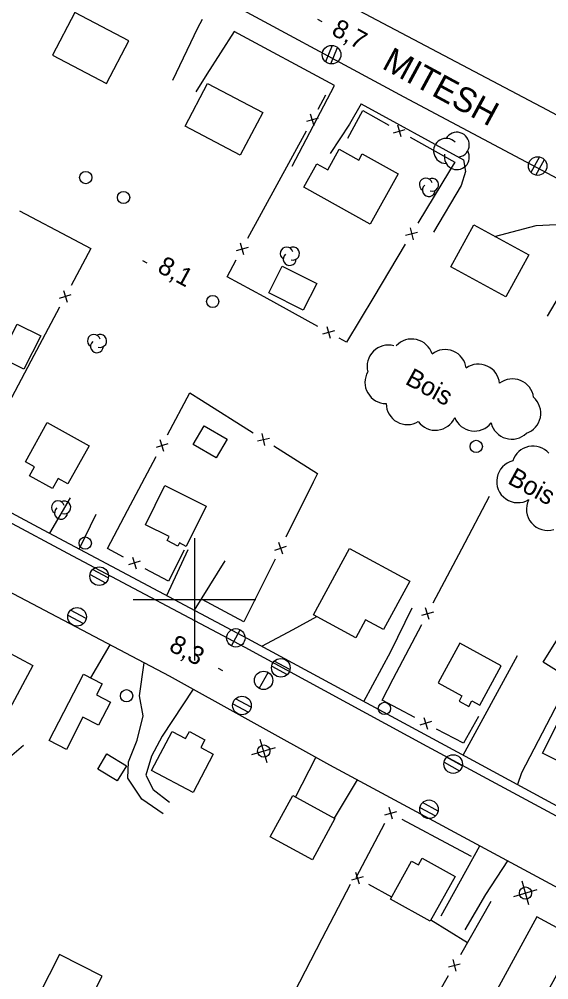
# Model space of a CAD drawing. Extents: x 219136 to 222520, y 5421589 to 5424530.
# Drawn here: x 220971.4 to 221057.8, y 5423137.9 to 5423294.7 of the extents above; entities that cross this region are included whole.
import ezdxf

# ---------------------------------------------------------------- set-up
doc = ezdxf.new("R2010")
doc.units = 0
for name, color, linetype in [('Level 19', 7, 'Continuous'), ('Level 21', 7, 'Continuous'), ('Level 22', 7, 'Continuous'), ('Level 3', 7, 'Continuous'), ('Level 31', 7, 'Continuous'), ('Level 36', 7, 'Continuous'), ('Level 37', 7, 'Continuous'), ('Level 44', 7, 'Continuous'), ('Level 61', 7, 'Continuous')]:
    doc.layers.add(name, color=color, linetype=linetype)

msp = doc.modelspace()

# ---------------------------------------------------------------- linework, layer by layer
at = {"layer": 'Level 19'}
for points in [[(220996.47, 5423284.76), (221000.54, 5423293.33), (221001.32, 5423294.73)], [(221006.51, 5423292.71), (221002.01, 5423285.74), (221000.25, 5423282.85)], [(221015.95, 5423270.75), (221022.88, 5423283.89)], [(221027.2, 5423280.88), (221025.28, 5423277.6), (221022.17, 5423272.78)], [(221043.93, 5423271.76), (221044.22, 5423269.88), (221043.53, 5423267.56), (221039, 5423259.96)], [(221048.99, 5423259.27), (221055.79, 5423261.03), (221061.28, 5423261.31), (221065.21, 5423261.51), (221065.83, 5423259.91), (221063.79, 5423256.73), (221057.54, 5423246.25)], [(220976.39, 5423210.8), (220976.39, 5423210.8), (220979.78, 5423216.59)], [(220983.9, 5423213.88), (220981.17, 5423208.25)], [(220995.49, 5423200.62), (220999, 5423208.14)], [(221004.97, 5423206.27), (220999.94, 5423198.25)], [(221027.66, 5423183.34), (221027.66, 5423183.35), (221032.03, 5423191.51), (221035.55, 5423198.64)], [(221010.98, 5423192.36), (221016.1, 5423195.07), (221019.98, 5423197.2)], [(220986.18, 5423192.59), (220986.18, 5423192.59), (220983.06, 5423187.17)], [(221043.86, 5423174.59), (221052.71, 5423190.84)], [(220994.91, 5423165), (220991.42, 5423167.38), (220989.13, 5423170.83), (220989.23, 5423173.47), (220990.65, 5423177.02), (220991.62, 5423181), (220991.05, 5423184.25), (220991.82, 5423189.62)], [(221060.83, 5423186.01), (221053.4, 5423171.7), (221052.73, 5423169.78)], [(220999.77, 5423185.32), (220994.72, 5423177.65), (220992.97, 5423174.4), (220992.07, 5423171.31), (220993.25, 5423168.94), (220995.94, 5423166.91)], [(220906.48, 5423137.93), (220908.82, 5423143.74), (220911.39, 5423148.7), (220914.44, 5423153.98), (220917.45, 5423159.34), (220920.78, 5423165.79), (220922.96, 5423170.59), (220924.43, 5423173.48), (220926.54, 5423175.22), (220927.66, 5423175.84), (220929.15, 5423175.87), (220932.82, 5423173.95), (220938.99, 5423170.36), (220943.29, 5423168.17), (220947.27, 5423167.06), (220951, 5423167.34), (220956.18, 5423168.55), (220961.09, 5423170.37), (220966.19, 5423172.16), (220969.06, 5423173.57), (220972.13, 5423176.18)], [(221016.49, 5423167.72), (221019.83, 5423174.18)], [(221026.54, 5423170.52), (221022.81, 5423164.29)], [(221040.25, 5423148.34), (221046.56, 5423159.74)], [(221051.08, 5423157.3), (221047.48, 5423151.81), (221044.1, 5423146.05)]]:
    msp.add_lwpolyline(points, dxfattribs=at)
at = {"layer": 'Level 21'}
for points in [[(221034.21, 5423281.98), (221001.78, 5423299.56), (220962.06, 5423320.69), (220923.68, 5423341.4), (220917.59, 5423344.56), (220914.86, 5423345.6), (220912.4, 5423345.25), (220910.35, 5423344.22), (220908.2, 5423340.39), (220906.64, 5423341.11), (220900.88, 5423328.5), (220879.94, 5423284.18), (220875.47, 5423272.4), (220876.66, 5423270.88), (220876.4, 5423269.64)], [(221025.8, 5423296.66), (221057.58, 5423279.94), (221102.47, 5423255.9)], [(221022.88, 5423283.89), (221006.51, 5423292.71)], [(221131.72, 5423132.4), (221139.17, 5423144.69), (221153.53, 5423166.97), (221170.73, 5423193.68), (221175.02, 5423200.7), (221175.47, 5423202.05), (221175.48, 5423203.2), (221175.3, 5423204.33), (221174.74, 5423205.78), (221174.1, 5423206.87), (221173.36, 5423207.53), (221171.83, 5423208.57), (221126.35, 5423232.96), (221072.29, 5423261.73), (221034.21, 5423281.98)], [(221027.2, 5423280.88), (221043.93, 5423271.76)], [(220876.4, 5423269.64), (220876.31, 5423269.21), (220875.83, 5423265.97), (220876.48, 5423263.54), (220877.85, 5423261.59), (220880.37, 5423260.04), (220897.54, 5423251.07), (220932.64, 5423232.38), (220957.29, 5423219.32), (220980.12, 5423207.12), (221008.25, 5423192.18), (221037.94, 5423176.06), (221070.92, 5423158.24), (221106.88, 5423138.82), (221123.77, 5423129.59), (221125.63, 5423129.11), (221127.61, 5423129.23), (221129.13, 5423129.86), (221130.17, 5423130.62), (221131.72, 5423132.4)], [(221134.08, 5423112.45), (221112.63, 5423124.02), (221075.87, 5423143.92), (221060.17, 5423152.4), (221022.07, 5423172.93), (220995.92, 5423187.46), (220975.59, 5423198.17), (220958.05, 5423207.39), (220922.92, 5423225.97), (220898.67, 5423238.75), (220874.62, 5423251.57), (220870.14, 5423253.44), (220867.15, 5423252.65), (220864.57, 5423250.22), (220863.68, 5423247.88)]]:
    msp.add_lwpolyline(points, dxfattribs=at)
at = {"layer": 'Level 22'}
msp.add_lwpolyline([(220876.4, 5423269.64), (220877.93, 5423269.1), (220877.43, 5423267.04), (220877.53, 5423265.1), (220878.11, 5423263.69), (220879.2, 5423262.33), (220880.53, 5423261.65), (220913.27, 5423244.44), (220940.44, 5423230.1), (220974.52, 5423211.79), (221008.64, 5423193.62), (221044.19, 5423174.41), (221085.04, 5423152.28), (221124.31, 5423130.84), (221126.03, 5423130.39), (221127.72, 5423130.78), (221129.08, 5423131.54), (221130.13, 5423132.43), (221130.63, 5423133.12), (221131.72, 5423132.4)], dxfattribs=at)
at = {"layer": 'Level 3'}
for p, q in [((221020.07, 5423294.71), (221020.77, 5423294.32)), ((220991.54, 5423255.3), (220992.24, 5423254.92)), ((221003.87, 5423188.78), (221004.58, 5423188.4))]:
    msp.add_line(p, q, dxfattribs=at)
at = {"layer": 'Level 31'}
for points in [[(220976.82, 5423288.87), (220985.63, 5423284.23), (220989.29, 5423291.18), (220980.48, 5423295.82)], [(221007.48, 5423272.52), (220998.48, 5423277.27), (221002.15, 5423284.22), (221011.15, 5423279.47)], [(221028.69, 5423261.26), (221017.85, 5423267.29), (221019.99, 5423271.13), (221021.78, 5423270.13), (221023.64, 5423273.48), (221026.81, 5423271.71), (221027.38, 5423272.72), (221033.25, 5423269.45)], [(221050.84, 5423249.4), (221041.85, 5423254.29), (221045.57, 5423261.13), (221054.56, 5423256.24)], [(221014.32, 5423254.42), (221019.96, 5423251.59), (221017.75, 5423247.2), (221012.12, 5423250.03)], [(220974.91, 5423243.01), (220972.16, 5423237.58), (220968.32, 5423239.52), (220971.08, 5423244.95)], [(220975.98, 5423228.89), (220982.83, 5423225.07), (220979.37, 5423218.86), (220977.75, 5423219.76), (220976.83, 5423218.1), (220973.1, 5423220.18), (220973.91, 5423221.64), (220972.41, 5423222.47)], [(221005.33, 5423226.18), (221003.57, 5423223.11), (220999.81, 5423225.27), (221001.57, 5423228.34)], [(220995.17, 5423218.6), (221001.94, 5423215.23), (220998.67, 5423208.66), (220997.56, 5423209.21), (220997.31, 5423208.71), (220995.55, 5423209.59), (220995.88, 5423210.26), (220992, 5423212.18)], [(221025.32, 5423208.33), (221035.15, 5423202.98), (221030.85, 5423195.08), (221027.93, 5423196.67), (221026.34, 5423193.74), (221019.43, 5423197.5)], [(221065, 5423192.38), (221061.56, 5423186.84), (221056.9, 5423189.73), (221060.34, 5423195.27)], [(221050.08, 5423189.15), (221043.32, 5423192.86), (221039.77, 5423186.39), (221043.66, 5423184.26), (221043.18, 5423183.39), (221044.78, 5423182.51), (221045.29, 5423183.45), (221046.59, 5423182.74)], [(220964.91, 5423183.66), (220969.16, 5423191.62), (220973.64, 5423189.23), (220969.4, 5423181.27)], [(220976.32, 5423176.94), (220981.88, 5423187.77), (220984.95, 5423186.19), (220984.03, 5423184.4), (220986.29, 5423183.24), (220984.34, 5423179.44), (220981.8, 5423180.75), (220979.11, 5423175.51)], [(221061.28, 5423183.74), (221070.63, 5423179.08), (221066.88, 5423171.55), (221063.98, 5423173), (221063.29, 5423171.63), (221056.82, 5423174.88)], [(220999.78, 5423168.47), (220992.98, 5423172.05), (220996.35, 5423178.44), (220998.57, 5423177.27), (220999.18, 5423178.43), (221001.72, 5423177.09), (221001.05, 5423175.82), (221003.08, 5423174.75)], [(220987.41, 5423170.38), (220984.23, 5423172.3), (220985.72, 5423174.77), (220988.9, 5423172.85)], [(221016.04, 5423167.97), (221022.93, 5423164.22), (221019.27, 5423157.49), (221012.38, 5423161.24)], [(221038.45, 5423147.44), (221031.97, 5423151.07), (221035.43, 5423157.26), (221036.54, 5423156.64), (221037.18, 5423157.77), (221042.55, 5423154.77)], [(221062.38, 5423144.65), (221055.9, 5423148.19), (221049.42, 5423136.32), (221055.89, 5423132.78)], [(220974.62, 5423135.38), (220981.57, 5423131.85), (220984.94, 5423138.49), (220977.99, 5423142.02)]]:
    msp.add_lwpolyline(points, close=True, dxfattribs=at)
at = {"layer": 'Level 36'}
for p, q in [((221022.49, 5423290.44), (221021.39, 5423287.75)), ((221022.25, 5423287.42), (221023.35, 5423290.11)), ((221056.31, 5423272.23), (221054.88, 5423269.7)), ((221055.69, 5423269.27), (221057.12, 5423271.8)), ((220985.93, 5423203.51), (220983.39, 5423204.9)), ((220982.97, 5423204.09), (220985.51, 5423202.7)), ((220982.33, 5423196.87), (220979.79, 5423198.26)), ((220979.37, 5423197.45), (220981.91, 5423196.06)), ((221006.04, 5423192.39), (221007.48, 5423195.03)), ((221012.62, 5423189.12), (221015.16, 5423187.73)), ((221015.58, 5423188.54), (221013.04, 5423189.93)), ((221010.56, 5423185.46), (221012.02, 5423188.08)), ((221006.28, 5423182.97), (221008.82, 5423181.58)), ((221009.24, 5423182.39), (221006.7, 5423183.78)), ((221011.87, 5423173.32), (221010.74, 5423177.15)), ((221009.39, 5423174.67), (221013.22, 5423175.8)), ((221040.74, 5423173.42), (221043.28, 5423172.03)), ((221043.7, 5423172.84), (221041.16, 5423174.23)), ((221036.8, 5423166.03), (221039.34, 5423164.64)), ((221039.76, 5423165.45), (221037.22, 5423166.84)), ((221054.59, 5423150.14), (221053.46, 5423153.97)), ((221052.11, 5423151.49), (221055.94, 5423152.62))]:
    msp.add_line(p, q, dxfattribs=at)
for centre, radius in [((221022.38, 5423288.93), 1.52), ((221056.01, 5423270.75), 1.52), ((220982.26, 5423268.86), 1), ((220988.44, 5423265.61), 1), ((221002.98, 5423248.64), 1), ((221045.99, 5423224.97), 1), ((220982.19, 5423209.19), 1), ((220984.45, 5423203.79), 1.52), ((220980.85, 5423197.15), 1.52), ((221006.76, 5423193.72), 1.5), ((221014.1, 5423188.82), 1.52), ((221011.29, 5423186.78), 1.5), ((220988.93, 5423184.27), 1), ((221007.76, 5423182.67), 1.52), ((221031, 5423182.2), 1), ((221011.31, 5423175.24), 1), ((221042.22, 5423173.12), 1.52), ((221038.28, 5423165.73), 1.52), ((221054.03, 5423152.06), 1)]:
    msp.add_circle(centre, radius, dxfattribs=at)
at = {"layer": 'Level 37'}
for p, q in [((221020.2, 5423278.57), (221018.28, 5423278)), ((221019.53, 5423277.32), (221018.96, 5423279.24)), ((221032.49, 5423276.18), (221034.41, 5423276.72)), ((221033.72, 5423275.49), (221033.18, 5423277.42)), ((221034.47, 5423259.44), (221036.41, 5423259.93)), ((221035.2, 5423260.66), (221035.68, 5423258.71)), ((221008.07, 5423256.23), (221007.5, 5423258.15)), ((221008.75, 5423257.47), (221006.83, 5423256.91)), ((220978.65, 5423250.42), (220979.23, 5423248.51)), ((220977.98, 5423249.17), (220979.9, 5423249.76)), ((221022.84, 5423243.87), (221020.91, 5423243.31)), ((221021.6, 5423244.55), (221022.15, 5423242.63)), ((221011.5, 5423225.14), (221011.06, 5423227.1)), ((220995.65, 5423225.4), (220993.74, 5423224.81)), ((220994.99, 5423224.14), (220994.4, 5423226.06)), ((221010.3, 5423225.9), (221012.26, 5423226.34)), ((221013.74, 5423209.33), (221014.37, 5423207.43)), ((221013.11, 5423208.06), (221015, 5423208.7)), ((220991.14, 5423206.25), (220989.22, 5423205.66)), ((220989.89, 5423206.91), (220990.48, 5423205)), ((221038.33, 5423196.69), (221037.73, 5423198.6)), ((221038.99, 5423197.94), (221037.07, 5423197.35)), ((221038.7, 5423180.06), (221036.79, 5423179.48)), ((221037.45, 5423180.73), (221038.04, 5423178.81)), ((221031.09, 5423164.8), (221033.01, 5423165.38)), ((221032.34, 5423164.13), (221031.76, 5423166.05)), ((221025.68, 5423154.19), (221027.6, 5423154.75)), ((221026.92, 5423153.51), (221026.36, 5423155.43)), ((221041.45, 5423139.99), (221043.39, 5423140.52)), ((221042.16, 5423141.22), (221042.68, 5423139.29))]:
    msp.add_line(p, q, dxfattribs=at)
for points in [[(221020.2, 5423280.04), (221021.45, 5423282.35)], [(221025.01, 5423275.3), (221027.46, 5423279.81), (221031.71, 5423277.43)], [(221013.51, 5423267.74), (221018.29, 5423276.52)], [(221035.2, 5423275.48), (221042.47, 5423271.4), (221041.61, 5423269.97)], [(221041.61, 5423269.97), (221036.47, 5423261.4)], [(221008.74, 5423258.95), (221013.51, 5423267.74)], [(220971.48, 5423263.42), (220980.32, 5423258.75)], [(220980.32, 5423258.75), (220983.1, 5423257.28), (220979.88, 5423251.23)], [(221034.41, 5423257.97), (221029.26, 5423249.4)], [(221011.36, 5423249.37), (221005.34, 5423252.68), (221006.83, 5423255.43)], [(221020.12, 5423244.56), (221011.36, 5423249.37)], [(221029.26, 5423249.4), (221024.81, 5423241.98), (221023.63, 5423242.63)], [(220978, 5423247.7), (220973.31, 5423238.87)], [(220973.31, 5423238.87), (220968.61, 5423230.04)], [(220995.63, 5423226.87), (220999.27, 5423233.74), (221001.15, 5423232.55)], [(221001.15, 5423232.55), (221009.59, 5423227.19)], [(221012.97, 5423225.05), (221020.09, 5423220.53), (221019.39, 5423219.13)], [(220989.08, 5423214.5), (220993.76, 5423223.33)], [(221019.39, 5423219.13), (221014.94, 5423210.17)], [(221043.62, 5423208.26), (221048.16, 5423216.87)], [(220988.42, 5423206.89), (220985.79, 5423208.29), (220989.08, 5423214.5)], [(220998.35, 5423208.03), (220995.77, 5423202.98), (220991.95, 5423205.01)], [(221038.96, 5423199.41), (221043.62, 5423208.26)], [(221013.16, 5423206.59), (221008.72, 5423197.63)], [(221008.72, 5423197.63), (221008.06, 5423196.31), (221001.26, 5423200)], [(221032.44, 5423187.03), (221037.1, 5423195.88)], [(221035.98, 5423180.71), (221030.61, 5423183.56), (221032.44, 5423187.03)], [(221046.34, 5423180.9), (221043.9, 5423176.5), (221039.51, 5423178.83)], [(221033.82, 5423164.14), (221042.63, 5423159.42)], [(221026.4, 5423154.6), (221031.08, 5423163.44)], [(221042.63, 5423159.42), (221045.15, 5423158.06)], [(221020.87, 5423144.61), (221025.47, 5423153.49)], [(221028.39, 5423153.51), (221032.18, 5423151.44)], [(221048.38, 5423150.67), (221043.41, 5423141.99)], [(221038.58, 5423147.68), (221044.56, 5423143.99)], [(221016.26, 5423135.74), (221020.87, 5423144.61)], [(221041.43, 5423138.52), (221036.46, 5423129.84)]]:
    msp.add_lwpolyline(points, dxfattribs=at)
at = {"layer": 'Level 44'}
for centre, radius, start, end in [((221041.07, 5423273.22), 2.04, 44.1153, 269.8039), ((221042.82, 5423274.23), 2.04, 282.2692, 149.7262), ((221042.82, 5423272.2), 2.04, 166.9368, 29.6212), ((221037.76, 5423267.72), 1.05, 15.4747, 238.159), ((221038.26, 5423266.81), 1.05, 130.807, 358.2641), ((221038.8, 5423267.69), 1.05, 252.6532, 118.3418), ((221015.05, 5423256.48), 1.05, 15.4747, 238.159), ((221015.55, 5423255.57), 1.05, 130.807, 358.2641), ((221016.09, 5423256.45), 1.05, 252.6532, 118.3418), ((220983.59, 5423242.22), 1.05, 15.4747, 238.159), ((220984.63, 5423242.19), 1.05, 252.6532, 118.3418), ((221035.48, 5423239.05), 3.46, 17.0193, 137.0193), ((220984.09, 5423241.31), 1.05, 130.807, 358.2641), ((221031.64, 5423238.05), 3.46, 74.8749, 194.8749), ((221040.91, 5423237.32), 3.46, 7.5931, 127.5931), ((221046.35, 5423234.95), 3.46, 5.4093, 125.4093), ((221031.29, 5423235.42), 3.46, 149.8659, 269.8659), ((221051.92, 5423232.54), 3.46, 7.6505, 127.6505), ((221053.06, 5423230.39), 3.46, 288.7128, 48.7128), ((221034.75, 5423232), 3.46, 180.7432, 300.7432), ((221039.31, 5423231.07), 3.46, 216.2364, 336.2364), ((221045.7, 5423230.95), 3.46, 201.5284, 321.5284), ((221051.78, 5423229.62), 3.46, 193.7213, 313.7213), ((221055.26, 5423221.56), 3.46, 42.2222, 162.2222), ((221052.78, 5423219.25), 3.46, 103.6256, 300.8789), ((220977.73, 5423215.04), 1.05, 15.4747, 238.159), ((220978.77, 5423215.01), 1.05, 252.6532, 118.3418), ((221057.65, 5423214.72), 3.46, 153.3271, 287.0789), ((220978.23, 5423214.13), 1.05, 130.807, 358.2641)]:
    msp.add_arc(centre, radius, start, end, dxfattribs=at)
at = {"layer": 'Level 61'}
for points in [[(221000, 5423210), (221000, 5423200), (221000, 5423190)], [(220990, 5423200), (221000, 5423200), (221010, 5423200)]]:
    msp.add_lwpolyline(points, dxfattribs=at)

# ---------------------------------------------------------------- texts
at = {"layer": 'Level 21'}
msp.add_text('MITESH', height=4, rotation=331.5383, dxfattribs=at).set_placement((221030.43, 5423286.77))
at = {"layer": 'Level 3'}
for s, p in [('8,7', (221022.19, 5423292.29)), ('8,1', (220993.78, 5423253.56)), ('8,3', (220995.66, 5423191.75))]:
    msp.add_text(s, height=3, rotation=331.383, dxfattribs=at).set_placement(p)
at = {"layer": 'Level 44'}
for p in [(221034.23, 5423235.25), (221050.94, 5423219.02)]:
    msp.add_text('Bois', height=3, rotation=331.3547, dxfattribs=at).set_placement(p)

doc.saveas('drawing.dxf')
